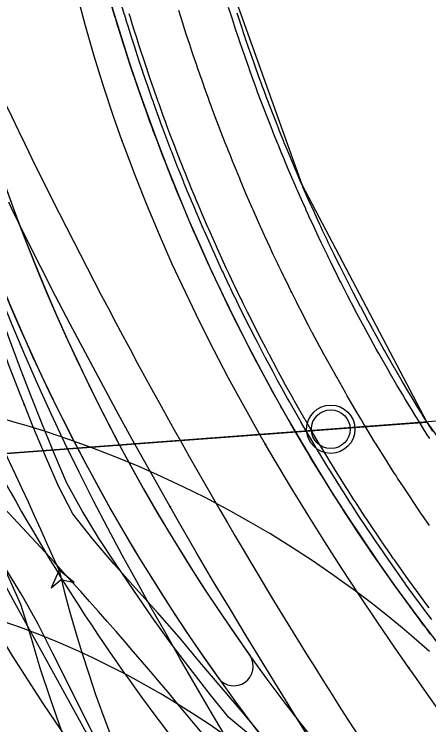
# Model space of a CAD drawing. Extents: x -70 to 701944, y -4 to 666871.
# Drawn here: x 664410 to 664452.8, y 656810.3 to 656883.7 of the extents above; entities that cross this region are included whole.
import ezdxf

# ---------------------------------------------------------------- set-up
doc = ezdxf.new("R2010")
doc.units = 0
for name, color, linetype in [('R_Detour', 7, 'Continuous'), ('R_Draft', 7, 'Continuous'), ('R_Horz Alg', 7, 'Continuous'), ('R_No Plot', 7, 'Continuous'), ('R_Proposed Road', 7, 'Continuous'), ('R_Striping', 7, 'Continuous'), ('R_Water', 7, 'Continuous'), ('T_Vehicle Path Lt Major', 7, 'Continuous'), ('T_Vehicle Path Lt Minor', 7, 'Continuous'), ('T_Vehicle Path Rt', 7, 'Continuous')]:
    doc.layers.add(name, color=color, linetype=linetype)

msp = doc.modelspace()

# ---------------------------------------------------------------- linework, layer by layer
at = {"layer": 'R_Detour'}
msp.add_line((664502.29, 656845.29), (664372.11, 656835.588), dxfattribs=at)
at = {"layer": 'R_Draft'}
msp.add_arc((664612.784, 656941.581), 201, 168.49414, 221.41178, dxfattribs=at)
at = {"layer": 'R_Horz Alg'}
msp.add_arc((664612.784, 656941.581), 201, 168.49414, 221.41178, dxfattribs=at)
at = {"layer": 'R_No Plot'}
for points in [[(664368.394, 656885.45), (664431.096, 656890.123), (664439.678, 656866.133), (664452.602, 656841.587), (664372.11, 656835.588)], [(664379.542, 656735.865), (664372.11, 656835.588), (664452.602, 656841.587), (664471.818, 656814.925)]]:
    msp.add_lwpolyline(points, close=True, dxfattribs=at)
msp.add_lwpolyline([(664452.862, 656817.867), (664451.02, 656819.476), (664450.027, 656820.314), (664448.893, 656821.249), (664446.964, 656822.782), (664445.03, 656824.246), (664444.132, 656824.904), (664442.785, 656825.867), (664440.737, 656827.273), (664438.722, 656828.588), (664437.939, 656829.083), (664436.37, 656830.05), (664434.211, 656831.32), (664432.128, 656832.481), (664431.476, 656832.833), (664429.68, 656833.775), (664427.42, 656834.901), (664425.279, 656835.905), (664424.774, 656836.134), (664422.747, 656837.027), (664420.4, 656837.997), (664418.256, 656838.827), (664417.816, 656838.991), (664415.599, 656839.79), (664413.196, 656840.592), (664411.178, 656841.218), (664410.549, 656841.405), (664408.262, 656842.052)], dxfattribs=at)
msp.add_circle((664442.667, 656840.847), 2.5, dxfattribs=at)
at = {"layer": 'R_Proposed Road'}
for points in [[(664453.099, 656821.178), (664452.426, 656822.076), (664452.077, 656822.546), (664451.635, 656823.145), (664450.402, 656824.842), (664450.397, 656824.848), (664450.213, 656825.105), (664448.834, 656827.054), (664448.759, 656827.161), (664448.349, 656827.752), (664447.544, 656828.923), (664447.499, 656828.989), (664447.15, 656829.503), (664446.21, 656830.905), (664445.574, 656831.868), (664444.967, 656832.8), (664444.793, 656833.068), (664444.647, 656833.294), (664444.032, 656834.255), (664443.77, 656834.668), (664442.62, 656836.508), (664442.525, 656836.663), (664442.146, 656837.28), (664441.518, 656838.315), (664441.338, 656838.613), (664441.051, 656839.093), (664440.461, 656840.087), (664439.612, 656841.543), (664439.604, 656841.557), (664439.452, 656841.821), (664438.488, 656843.515), (664438.422, 656843.632), (664438.208, 656844.014), (664437.569, 656845.166), (664437.17, 656845.895), (664436.84, 656846.504), (664436.695, 656846.772), (664435.886, 656848.29), (664435.865, 656848.331), (664435.506, 656849.014), (664435.077, 656849.841), (664434.844, 656850.293), (664434.331, 656851.301), (664434.209, 656851.542), (664433.709, 656852.54), (664433.625, 656852.71), (664433.177, 656853.619), (664432.948, 656854.088), (664432.873, 656854.242), (664432.629, 656854.747), (664432.344, 656855.34), (664432.202, 656855.639), (664431.723, 656856.652), (664431.53, 656857.065), (664431.423, 656857.295), (664430.858, 656858.521), (664430.823, 656858.598), (664430.534, 656859.233), (664430.525, 656859.255), (664430.509, 656859.289), (664430.187, 656860.006), (664429.605, 656861.321), (664429.518, 656861.52), (664429.383, 656861.831), (664428.852, 656863.063), (664428.712, 656863.391), (664428.533, 656863.814), (664428.268, 656864.445), (664428.189, 656864.634), (664427.831, 656865.498), (664427.531, 656866.233), (664427.472, 656866.379), (664427.191, 656867.075), (664426.964, 656867.643), (664426.877, 656867.861), (664426.656, 656868.421), (664426.229, 656869.515), (664426.151, 656869.719), (664426.111, 656869.823), (664425.589, 656871.197), (664425.274, 656872.04), (664425.149, 656872.378), (664424.955, 656872.905), (664424.894, 656873.073), (664424.454, 656874.292), (664424.373, 656874.518), (664424.33, 656874.639), (664424.184, 656875.051), (664423.715, 656876.398), (664423.652, 656876.579), (664423.258, 656877.738), (664423.248, 656877.767), (664423.109, 656878.182), (664422.871, 656878.9), (664422.514, 656879.99), (664422.37, 656880.437), (664422.11, 656881.253), (664421.931, 656881.822), (664421.719, 656882.502), (664421.57, 656882.988), (664421.521, 656883.149), (664421.372, 656883.638), (664421.36, 656883.676), (664420.803, 656885.551)], [(664452.981, 656819.662), (664452.546, 656820.235), (664452.293, 656820.57), (664451.616, 656821.472), (664451.265, 656821.945), (664450.821, 656822.547), (664449.582, 656824.252), (664449.577, 656824.259), (664449.392, 656824.517), (664448.006, 656826.476), (664447.931, 656826.583), (664447.518, 656827.177), (664446.709, 656828.354), (664446.664, 656828.421), (664446.314, 656828.937), (664445.369, 656830.346), (664444.73, 656831.314), (664444.119, 656832.25), (664443.944, 656832.52), (664443.798, 656832.747), (664443.18, 656833.712), (664442.917, 656834.128), (664441.761, 656835.977), (664441.665, 656836.133), (664441.284, 656836.754), (664440.653, 656837.793), (664440.473, 656838.093), (664440.184, 656838.575), (664439.591, 656839.575), (664438.738, 656841.038), (664438.73, 656841.052), (664438.576, 656841.318), (664437.608, 656843.02), (664437.542, 656843.137), (664437.327, 656843.521), (664436.684, 656844.679), (664436.283, 656845.412), (664435.951, 656846.024), (664435.806, 656846.293), (664434.993, 656847.819), (664434.971, 656847.86), (664434.611, 656848.546), (664434.179, 656849.378), (664433.946, 656849.832), (664433.429, 656850.845), (664433.307, 656851.087), (664432.805, 656852.09), (664432.72, 656852.261), (664432.27, 656853.175), (664432.04, 656853.646), (664431.965, 656853.801), (664431.719, 656854.309), (664431.433, 656854.904), (664431.29, 656855.205), (664430.808, 656856.223), (664430.614, 656856.639), (664430.507, 656856.87), (664429.939, 656858.102), (664429.904, 656858.179), (664429.614, 656858.818), (664429.604, 656858.839), (664429.589, 656858.874), (664429.265, 656859.594), (664428.68, 656860.916), (664428.593, 656861.116), (664428.456, 656861.429), (664427.923, 656862.666), (664427.783, 656862.996), (664427.603, 656863.421), (664427.336, 656864.056), (664427.257, 656864.245), (664426.897, 656865.114), (664426.595, 656865.853), (664426.536, 656865.999), (664426.253, 656866.698), (664426.025, 656867.269), (664425.938, 656867.488), (664425.716, 656868.051), (664425.287, 656869.151), (664425.208, 656869.356), (664425.168, 656869.461), (664424.643, 656870.841), (664424.327, 656871.689), (664424.201, 656872.029), (664424.007, 656872.558), (664423.945, 656872.727), (664423.503, 656873.953), (664423.422, 656874.179), (664423.379, 656874.301), (664423.232, 656874.715), (664422.76, 656876.069), (664422.697, 656876.251), (664422.301, 656877.415), (664422.291, 656877.445), (664422.151, 656877.862), (664421.911, 656878.583), (664421.553, 656879.679), (664421.408, 656880.128), (664421.147, 656880.948), (664420.967, 656881.52), (664420.754, 656882.203), (664420.604, 656882.692), (664420.555, 656882.854), (664420.405, 656883.345), (664420.394, 656883.383), (664419.833, 656885.268)], [(664452.863, 656830.877), (664452.08, 656832.016), (664452.036, 656832.08), (664451.697, 656832.58), (664450.782, 656833.944), (664450.165, 656834.879), (664449.573, 656835.786), (664449.404, 656836.047), (664449.263, 656836.266), (664448.665, 656837.201), (664448.41, 656837.603), (664447.292, 656839.392), (664447.198, 656839.543), (664446.83, 656840.143), (664446.219, 656841.15), (664446.045, 656841.439), (664445.765, 656841.906), (664445.192, 656842.873), (664444.366, 656844.289), (664444.358, 656844.303), (664444.21, 656844.56), (664443.273, 656846.207), (664443.209, 656846.321), (664443.001, 656846.692), (664442.379, 656847.813), (664441.991, 656848.522), (664441.669, 656849.114), (664441.529, 656849.374), (664440.742, 656850.851), (664440.721, 656850.89), (664440.373, 656851.555), (664439.955, 656852.359), (664439.729, 656852.799), (664439.229, 656853.779), (664439.111, 656854.014), (664438.625, 656854.984), (664438.543, 656855.15), (664438.107, 656856.034), (664437.885, 656856.49), (664437.812, 656856.639), (664437.574, 656857.131), (664437.298, 656857.707), (664437.159, 656857.998), (664436.693, 656858.984), (664436.505, 656859.385), (664436.401, 656859.609), (664435.852, 656860.801), (664435.818, 656860.876), (664435.537, 656861.494), (664435.528, 656861.515), (664435.513, 656861.548), (664435.2, 656862.245), (664434.634, 656863.524), (664434.549, 656863.718), (664434.417, 656864.021), (664433.901, 656865.218), (664433.765, 656865.537), (664433.591, 656865.949), (664433.333, 656866.563), (664433.257, 656866.746), (664432.909, 656867.587), (664432.616, 656868.302), (664432.559, 656868.443), (664432.286, 656869.12), (664432.065, 656869.672), (664431.981, 656869.884), (664431.765, 656870.429), (664431.351, 656871.494), (664431.274, 656871.692), (664431.235, 656871.793), (664430.727, 656873.129), (664430.421, 656873.949), (664430.299, 656874.278), (664430.111, 656874.79), (664430.052, 656874.954), (664429.624, 656876.14), (664429.545, 656876.359), (664429.504, 656876.477), (664429.362, 656876.878), (664428.905, 656878.188), (664428.844, 656878.364), (664428.461, 656879.49), (664428.451, 656879.519), (664428.316, 656879.923), (664428.084, 656880.62), (664427.737, 656881.681), (664427.597, 656882.116), (664427.344, 656882.909), (664427.17, 656883.462), (664426.964, 656884.123)], [(664452.884, 656839.884), (664452.635, 656840.276), (664451.546, 656842.019), (664451.455, 656842.166), (664451.096, 656842.751), (664450.501, 656843.732), (664450.331, 656844.014), (664450.059, 656844.469), (664449.5, 656845.411), (664448.695, 656846.79), (664448.688, 656846.803), (664448.543, 656847.054), (664447.63, 656848.659), (664447.568, 656848.77), (664447.365, 656849.131), (664446.76, 656850.223), (664446.381, 656850.914), (664446.068, 656851.491), (664445.932, 656851.745), (664445.165, 656853.183), (664445.145, 656853.222), (664444.805, 656853.869), (664444.398, 656854.653), (664444.178, 656855.081), (664443.691, 656856.037), (664443.576, 656856.265), (664443.102, 656857.21), (664443.022, 656857.372), (664442.597, 656858.233), (664442.381, 656858.677), (664442.31, 656858.823), (664442.078, 656859.302), (664441.809, 656859.863), (664441.674, 656860.147), (664441.22, 656861.107), (664441.037, 656861.498), (664440.935, 656861.716), (664440.4, 656862.878), (664440.367, 656862.951), (664440.094, 656863.553), (664440.085, 656863.573), (664440.07, 656863.606), (664439.765, 656864.285), (664439.214, 656865.531), (664439.131, 656865.72), (664439.003, 656866.014), (664438.5, 656867.181), (664438.367, 656867.492), (664438.198, 656867.893), (664437.946, 656868.491), (664437.872, 656868.67), (664437.533, 656869.489), (664437.248, 656870.186), (664437.192, 656870.323), (664436.926, 656870.983), (664436.71, 656871.521), (664436.628, 656871.727), (664436.419, 656872.258), (664436.015, 656873.295), (664435.94, 656873.489), (664435.902, 656873.587), (664435.407, 656874.889), (664435.109, 656875.688), (664434.991, 656876.008), (664434.807, 656876.507), (664434.749, 656876.666), (664434.332, 656877.822), (664434.256, 656878.036), (664434.215, 656878.15), (664434.077, 656878.541), (664433.632, 656879.817), (664433.573, 656879.989), (664433.199, 656881.086), (664433.19, 656881.115), (664433.058, 656881.508), (664432.832, 656882.187), (664432.494, 656883.221), (664432.358, 656883.644), (664432.111, 656884.417)], [(664452.819, 656822.369), (664452.471, 656822.838), (664452.03, 656823.435), (664450.8, 656825.128), (664450.795, 656825.134), (664450.611, 656825.391), (664449.235, 656827.335), (664449.161, 656827.441), (664448.751, 656828.031), (664447.949, 656829.199), (664447.904, 656829.265), (664447.556, 656829.778), (664446.618, 656831.177), (664445.984, 656832.136), (664445.378, 656833.066), (664445.204, 656833.334), (664445.059, 656833.559), (664444.446, 656834.517), (664444.184, 656834.93), (664443.037, 656836.765), (664442.942, 656836.92), (664442.564, 656837.536), (664441.937, 656838.568), (664441.758, 656838.865), (664441.472, 656839.344), (664440.884, 656840.336), (664440.036, 656841.788), (664440.029, 656841.802), (664439.876, 656842.066), (664438.915, 656843.755), (664438.849, 656843.872), (664438.636, 656844.253), (664437.999, 656845.402), (664437.6, 656846.13), (664437.271, 656846.737), (664437.127, 656847.004), (664436.32, 656848.519), (664436.298, 656848.559), (664435.941, 656849.24), (664435.512, 656850.066), (664435.28, 656850.517), (664434.768, 656851.522), (664434.647, 656851.762), (664434.148, 656852.758), (664434.064, 656852.928), (664433.617, 656853.835), (664433.388, 656854.303), (664433.314, 656854.456), (664433.07, 656854.96), (664432.786, 656855.551), (664432.644, 656855.849), (664432.166, 656856.86), (664431.974, 656857.272), (664431.867, 656857.502), (664431.304, 656858.725), (664431.269, 656858.801), (664430.981, 656859.435), (664430.971, 656859.457), (664430.956, 656859.491), (664430.635, 656860.206), (664430.054, 656861.518), (664429.967, 656861.716), (664429.832, 656862.027), (664429.303, 656863.255), (664429.163, 656863.583), (664428.985, 656864.004), (664428.72, 656864.634), (664428.642, 656864.823), (664428.285, 656865.685), (664427.985, 656866.418), (664427.926, 656866.563), (664427.645, 656867.257), (664427.419, 656867.824), (664427.333, 656868.041), (664427.112, 656868.6), (664426.687, 656869.692), (664426.608, 656869.895), (664426.568, 656869.999), (664426.047, 656871.369), (664425.733, 656872.211), (664425.608, 656872.548), (664425.415, 656873.073), (664425.354, 656873.241), (664424.915, 656874.457), (664424.835, 656874.682), (664424.792, 656874.803), (664424.646, 656875.214), (664424.178, 656876.558), (664424.116, 656876.738), (664423.722, 656877.894), (664423.712, 656877.924), (664423.574, 656878.338), (664423.336, 656879.053), (664422.98, 656880.141), (664422.837, 656880.587), (664422.577, 656881.401), (664422.399, 656881.968), (664422.188, 656882.646), (664422.038, 656883.131), (664421.989, 656883.292), (664421.841, 656883.78)], [(664453.199, 656840.632), (664452.113, 656842.369), (664452.023, 656842.516), (664451.665, 656843.099), (664451.072, 656844.076), (664450.903, 656844.357), (664450.631, 656844.81), (664450.075, 656845.749), (664449.273, 656847.124), (664449.265, 656847.137), (664449.121, 656847.387), (664448.211, 656848.986), (664448.149, 656849.096), (664447.947, 656849.457), (664447.344, 656850.544), (664446.967, 656851.233), (664446.655, 656851.808), (664446.519, 656852.061), (664445.755, 656853.494), (664445.734, 656853.533), (664445.396, 656854.178), (664444.99, 656854.959), (664444.771, 656855.386), (664444.286, 656856.337), (664444.171, 656856.565), (664443.699, 656857.507), (664443.619, 656857.668), (664443.196, 656858.526), (664442.98, 656858.969), (664442.91, 656859.114), (664442.679, 656859.591), (664442.41, 656860.151), (664442.276, 656860.433), (664441.823, 656861.39), (664441.641, 656861.78), (664441.54, 656861.997), (664441.007, 656863.155), (664440.974, 656863.227), (664440.701, 656863.827), (664440.692, 656863.848), (664440.678, 656863.88), (664440.374, 656864.557), (664439.824, 656865.799), (664439.742, 656865.986), (664439.614, 656866.28), (664439.113, 656867.443), (664438.981, 656867.753), (664438.812, 656868.152), (664438.561, 656868.748), (664438.487, 656868.927), (664438.149, 656869.743), (664437.865, 656870.437), (664437.809, 656870.574), (664437.544, 656871.231), (664437.33, 656871.767), (664437.248, 656871.973), (664437.039, 656872.502), (664436.637, 656873.536), (664436.562, 656873.728), (664436.524, 656873.827), (664436.031, 656875.123), (664435.734, 656875.92), (664435.616, 656876.239), (664435.433, 656876.736), (664435.376, 656876.895), (664434.96, 656878.046), (664434.884, 656878.259), (664434.843, 656878.373), (664434.706, 656878.763), (664434.262, 656880.035), (664434.203, 656880.205), (664433.831, 656881.299), (664433.821, 656881.327), (664433.69, 656881.719), (664433.465, 656882.396), (664433.128, 656883.426), (664432.992, 656883.848)]]:
    msp.add_lwpolyline(points, dxfattribs=at)
msp.add_arc((664579.456, 656923.242), 200, 168.49414, 223.14587, dxfattribs=at)
at = {"layer": 'R_Striping'}
for centre, radius, start, end in [((664595.588, 656932.303), 202, 168.49414, 222.27846), ((664595.588, 656932.303), 202, 168.49414, 215.46478), ((664595.588, 656932.303), 198, 168.49414, 222.27846), ((664595.588, 656932.303), 198, 168.49414, 215.46478), ((664379.542, 656735.865), 90, 2.50537, 328.76296), ((664432.65, 656816.324), 2.001, 217.59765, 33.3319)]:
    msp.add_arc(centre, radius, start, end, dxfattribs=at)
at = {"layer": 'R_Water'}
msp.add_circle((664442.667, 656840.847), 2, dxfattribs=at)
at = {"layer": 'T_Vehicle Path Lt Major'}
msp.add_arc((664379.542, 656735.865), 90, 2.50537, 328.76296, dxfattribs=at)
at = {"layer": 'T_Vehicle Path Lt Minor'}
for points in [[(664411.004, 656843.366), (664410.632, 656844.307), (664409.481, 656847.282), (664408.376, 656850.247), (664407.312, 656853.219), (664406.287, 656856.197), (664405.305, 656859.179), (664404.364, 656862.163), (664403.465, 656865.149), (664402.608, 656868.142), (664401.789, 656871.152), (664401.011, 656874.173), (664400.275, 656877.2), (664399.583, 656880.235), (664398.92, 656883.351), (664398.297, 656886.503)], [(664434.776, 656808.83), (664432.133, 656811.034), (664430.212, 656813.427), (664428.115, 656816.144), (664426.113, 656818.779), (664424.165, 656821.443), (664422.327, 656824.16), (664420.476, 656826.878), (664418.678, 656829.625), (664416.965, 656832.414), (664415.397, 656835.274), (664414.119, 656838.274), (664412.873, 656841.291), (664411.66, 656844.323), (664410.485, 656847.37), (664409.348, 656850.429), (664408.253, 656853.502), (664407.2, 656856.588), (664406.191, 656859.686), (664405.226, 656862.794), (664404.486, 656865.289)], [(664418.442, 656808.685), (664416.955, 656811.663), (664415.459, 656814.662), (664413.954, 656817.677), (664412.442, 656820.705), (664410.762, 656823.66), (664408.988, 656826.574), (664407.261, 656829.517), (664405.582, 656832.487), (664403.951, 656835.484), (664402.368, 656838.507), (664400.834, 656841.555), (664399.35, 656844.627), (664397.916, 656847.723), (664396.532, 656850.842), (664395.198, 656853.982), (664393.915, 656857.144), (664392.925, 656859.688)], [(664438.131, 656806.293), (664437.867, 656806.526), (664435.709, 656808.975), (664433.527, 656811.585), (664431.332, 656814.178), (664429.123, 656816.753), (664427.004, 656819.352), (664424.76, 656821.893), (664422.502, 656824.418), (664420.246, 656826.934), (664418.08, 656829.486), (664416.012, 656832.082), (664414.516, 656834.971), (664413.185, 656838.061), (664411.889, 656841.173), (664411.004, 656843.366)], [(664423.419, 656798.543), (664423.281, 656798.793), (664421.896, 656801.304), (664420.42, 656803.986), (664418.939, 656806.691), (664417.441, 656809.412), (664415.934, 656812.148), (664414.419, 656814.899), (664412.897, 656817.663), (664411.369, 656820.438), (664409.836, 656823.223), (664408.294, 656826.023), (664406.729, 656828.836), (664404.544, 656831.314), (664402.358, 656833.793), (664400.828, 656835.527)]]:
    msp.add_lwpolyline(points, dxfattribs=at)
msp.add_circle((664411.004, 656843.366), 0.0417, dxfattribs=at)
msp.add_circle((664411.004, 656843.366), 0.0417, dxfattribs=at)
for centre, radius, start, end in [((664590.539, 656935.084), 207.115, 196.96036, 217.38827), ((664079.174, 656522.034), 453.024, 38.32956, 43.90049), ((664335.925, 656667.844), 154.881, 46.06945, 79.31215)]:
    msp.add_arc(centre, radius, start, end, dxfattribs=at)
at = {"layer": 'T_Vehicle Path Rt'}
for points in [[(664421.091, 656870.704), (664420.22, 656873.181), (664419.191, 656876.284), (664418.227, 656879.4), (664417.331, 656882.526), (664416.498, 656885.666), (664415.746, 656888.739), (664415.052, 656891.81), (664414.412, 656894.886), (664413.823, 656897.967), (664413.283, 656901.051), (664412.789, 656904.138), (664412.341, 656907.226), (664411.936, 656910.315), (664411.574, 656913.405), (664411.254, 656916.495), (664410.977, 656919.585), (664410.742, 656922.675), (664410.549, 656925.764), (664410.468, 656927.308)], [(664435.93, 656839.261), (664435.276, 656840.397), (664433.669, 656843.254), (664432.102, 656846.136), (664430.578, 656849.042), (664429.1, 656851.974), (664427.67, 656854.931), (664426.29, 656857.913), (664424.962, 656860.92), (664423.689, 656863.951), (664422.473, 656867.007), (664421.315, 656870.086), (664421.091, 656870.704)], [(664426.065, 656832.818), (664425.401, 656833.988), (664423.752, 656836.919), (664422.119, 656839.858), (664420.502, 656842.805), (664418.902, 656845.762), (664417.318, 656848.726), (664415.75, 656851.7), (664414.199, 656854.681), (664412.664, 656857.671), (664411.148, 656860.67), (664409.684, 656863.701), (664409.394, 656864.309)], [(664432.201, 656808.371), (664431.735, 656809.157), (664430.193, 656811.781), (664428.663, 656814.41), (664427.145, 656817.043), (664425.639, 656819.68), (664424.119, 656822.376), (664422.609, 656825.099), (664421.114, 656827.844), (664419.639, 656830.613), (664418.163, 656833.45), (664416.663, 656836.42), (664415.197, 656839.414), (664413.769, 656842.433), (664412.384, 656845.476), (664411.045, 656848.545), (664409.754, 656851.637), (664408.759, 656854.127)], [(664419.236, 656799.095), (664418.805, 656800.036), (664417.417, 656803.196), (664416.107, 656806.389), (664414.875, 656809.613), (664413.722, 656812.866), (664412.649, 656816.147), (664411.657, 656819.453), (664410.646, 656822.712), (664409.305, 656825.718), (664407.954, 656828.818), (664406.614, 656831.86), (664405.253, 656834.889), (664403.872, 656837.906), (664402.47, 656840.912), (664401.022, 656843.891), (664399.584, 656846.877), (664398.419, 656849.258)], [(664450.732, 656816.184), (664449.254, 656818.323), (664447.424, 656821.015), (664445.614, 656823.725), (664443.824, 656826.452), (664442.056, 656829.199), (664440.315, 656831.965), (664438.602, 656834.753), (664436.922, 656837.563), (664435.93, 656839.261)], [(664440.639, 656808.617), (664439.207, 656810.898), (664437.432, 656813.758), (664435.671, 656816.626), (664433.927, 656819.503), (664432.198, 656822.389), (664430.443, 656825.248), (664428.746, 656828.153), (664427.065, 656831.066), (664426.065, 656832.818)], [(664490.39, 656769.781), (664488.413, 656771.603), (664486.256, 656773.649), (664484.139, 656775.717), (664482.061, 656777.805), (664480.02, 656779.91), (664478.015, 656782.032), (664476.044, 656784.169), (664474.106, 656786.32), (664472.199, 656788.485), (664470.259, 656790.735), (664468.332, 656793.019), (664466.422, 656795.333), (664464.527, 656797.676), (664462.616, 656800.085), (664460.649, 656802.618), (664458.701, 656805.177), (664456.772, 656807.761), (664454.863, 656810.369), (664452.974, 656812.999), (664451.104, 656815.651), (664450.732, 656816.184)]]:
    msp.add_lwpolyline(points, dxfattribs=at)
msp.add_lwpolyline([(664414.587, 656826.266), (664413.776, 656824.438), (664414.822, 656825.295), (664416.143, 656825.011)], close=True, dxfattribs=at)
for centre in [(664421.091, 656870.704), (664421.091, 656870.704), (664435.93, 656839.261), (664435.93, 656839.261), (664426.065, 656832.818), (664426.065, 656832.818), (664414.587, 656826.266), (664414.587, 656826.266), (664450.732, 656816.184), (664450.732, 656816.184)]:
    msp.add_circle(centre, 0.0417, dxfattribs=at)
for centre, radius, start, end in [((664938.287, 657126.994), 586.39, 205.189954, 215.098398), ((663908.459, 656602.086), 553.554, 23.89007, 28.99703), ((664547.415, 656858.4), 136.66, 193.5997, 223.4244)]:
    msp.add_arc(centre, radius, start, end, dxfattribs=at)

doc.saveas('drawing.dxf')
